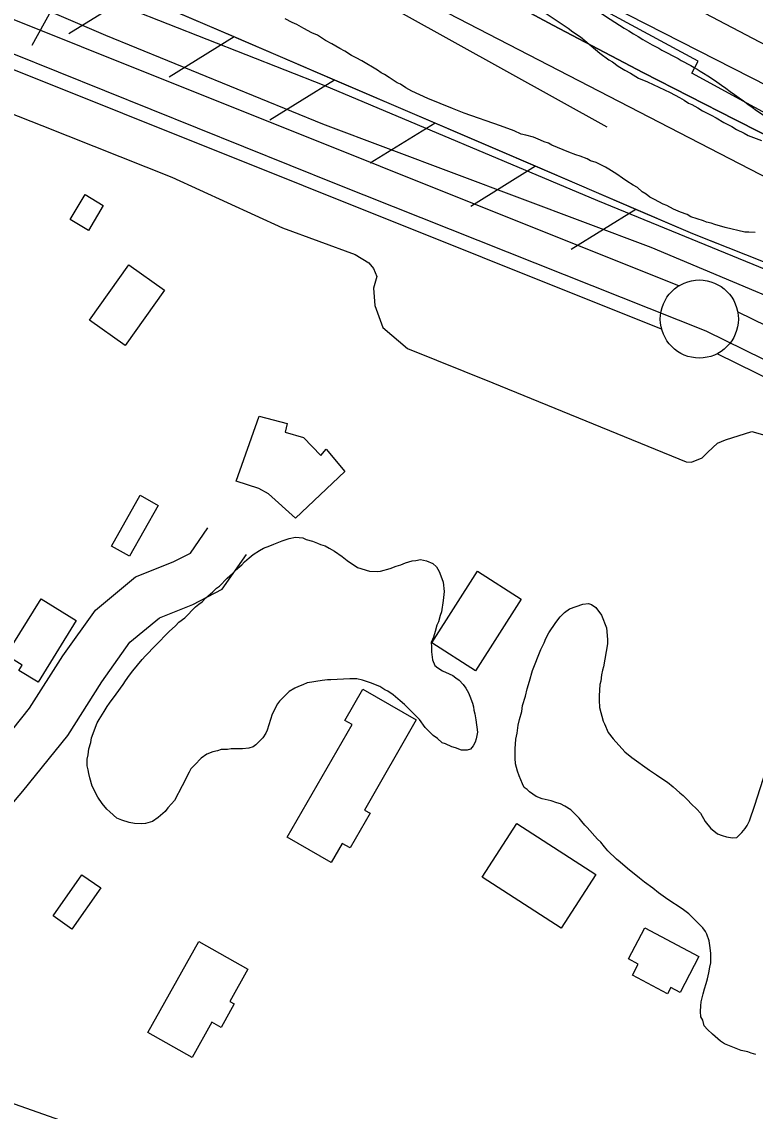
# Model space of a CAD drawing. Extents: x 3823584 to 3861785, y 301729 to 327625.
# Drawn here: x 3841885 to 3842355, y 320663 to 321360 of the extents above; entities that cross this region are included whole.
import ezdxf

# ---------------------------------------------------------------- set-up
doc = ezdxf.new("R2010")
doc.units = 0
for name, color, linetype in [('V-BLDG-OTLN', 7, 'Continuous'), ('V-FLOD-BASE', 7, 'Continuous'), ('V-LEVE-TOET', 7, 'Continuous'), ('V-RIVR-EDGE', 7, 'Continuous'), ('V-RIVR-RANG', 7, 'Continuous'), ('V-ROAD-CNTR', 7, 'Continuous'), ('V-RRAP-FSHR', 7, 'Continuous'), ('V-RRAP-RVMT', 7, 'Continuous'), ('V-SITE-VEGE', 7, 'Continuous'), ('V-SURV-LINE', 7, 'Continuous'), ('V-TOPO-DPTH', 7, 'Continuous'), ('V-TOPO-MINR', 7, 'Continuous'), ('V-TOPO-WATR', 7, 'Continuous')]:
    doc.layers.add(name, color=color, linetype=linetype)

msp = doc.modelspace()

# ---------------------------------------------------------------- linework, layer by layer
at = {"layer": 'V-BLDG-OTLN'}
for points in [[(3841937.13, 321242.36), (3841927.62, 321226.42), (3841915.93, 321233.4), (3841925.44, 321249.34)], [(3841976.22, 321188.25), (3841951.03, 321152.87), (3841928.29, 321169.07), (3841953.47, 321204.45)], [(3842060.25, 321042.18), (3842042.87, 321057.88), (3842036.64, 321061.27), (3842022.12, 321065.96), (3842036.91, 321107.46), (3842054.88, 321102.79), (3842053.55, 321097.27), (3842065.3, 321093.92), (3842076.43, 321082.3), (3842079.84, 321086.47), (3842091.69, 321072.1)], [(3841972.31, 321050.45), (3841953.97, 321017.85), (3841942.33, 321024.4), (3841960.67, 321056.99)], [(3842204.71, 320990.42), (3842175.45, 320944.62), (3842147.41, 320962.53), (3842176.67, 321008.33)], [(3841919.83, 320976.83), (3841895.35, 320937.28), (3841883.15, 320944.83), (3841885.24, 320948.19), (3841874.99, 320954.54), (3841897.4, 320990.72)], [(3842054.95, 320837.96), (3842096.4, 320910.1), (3842091.79, 320912.74), (3842103.31, 320932.8), (3842137.55, 320913.13), (3842104.38, 320855.38), (3842107.91, 320853.35), (3842095.19, 320831.21), (3842090.16, 320834.1), (3842083.07, 320821.8)], [(3842201.85, 320846.86), (3842252.52, 320814.2), (3842230.33, 320779.79), (3842179.66, 320812.46)], [(3841904.97, 320787.62), (3841923.36, 320814.01), (3841935.47, 320805.57), (3841917.07, 320779.18)], [(3842283.88, 320779.97), (3842318.55, 320761.65), (3842306.43, 320738.72), (3842300.54, 320741.83), (3842298.4, 320737.78), (3842275.89, 320749.67), (3842279.69, 320756.87), (3842273.42, 320760.19)], [(3841965.67, 320712.95), (3841998.27, 320771.21), (3842029.64, 320753.65), (3842018.06, 320732.96), (3842020.98, 320731.33), (3842012.54, 320716.27), (3842006.64, 320719.57), (3841994.05, 320697.07)]]:
    msp.add_lwpolyline(points, close=True, dxfattribs=at)
at = {"layer": 'V-FLOD-BASE'}
for points in [[(3841717.09, 321451.53), (3841726.18, 321443.5), (3841754.24, 321430.23), (3841805.82, 321408.45), (3841938.54, 321351.35), (3842077.57, 321294.6), (3842287.71, 321215.66), (3842425.85, 321157.7), (3842442.16, 321148.23), (3842450.03, 321141.39), (3842474.06, 321108.25), (3842498.09, 321076.01), (3842505.06, 321069.77), (3842561.2, 321042.02)], [(3841668.49, 321432.01), (3841686.04, 321419.66), (3841694.81, 321411.69), (3841698, 321407.71), (3841707.56, 321406.11), (3841718.72, 321404.52), (3841848.64, 321351.91), (3842086.15, 321256.27), (3842322.86, 321162.22), (3842408.94, 321119.98), (3842442.42, 321085.71), (3842468.72, 321053.83), (3842487.05, 321039.48), (3842515.74, 321018.76), (3842554.71, 321013.77)]]:
    msp.add_lwpolyline(points, dxfattribs=at)
at = {"layer": 'V-LEVE-TOET'}
for points in [[(3842417.25, 321178.35), (3842253.79, 321245.4), (3842078.55, 321319.25), (3841928.68, 321378.3), (3841758.87, 321450.7), (3841741.32, 321463.77), (3841732.52, 321474.2)], [(3841719.26, 321361.18), (3841766.92, 321339.97), (3841794.34, 321331.5), (3841853.12, 321310.99), (3841897.74, 321293.66), (3841980.97, 321260.46), (3842051.87, 321228.04), (3842098.3, 321211.03), (3842107.06, 321205.7), (3842110.1, 321202.12), (3842112.25, 321197.03), (3842110.21, 321189.5), (3842110.91, 321178.39), (3842116.15, 321164.31), (3842131.89, 321150.93), (3842186.48, 321128.89), (3842310.42, 321078.31), (3842313.73, 321078.04), (3842320.62, 321080.81), (3842324.19, 321084.45), (3842330.45, 321090.21), (3842335.54, 321092.36), (3842352.32, 321097.62), (3842360.75, 321095.29)]]:
    msp.add_lwpolyline(points, dxfattribs=at)
at = {"layer": 'V-RIVR-EDGE'}
msp.add_spline([(3836304.38, 325474.18), (3836346.41, 325438.32), (3836389.41, 325406.07), (3836417.64, 325385.43), (3836442.67, 325366.73), (3836470.25, 325340.95), (3836497.82, 325313.88), (3836554.9, 325258.45), (3836598.51, 325215.91), (3836636.36, 325181.1), (3836681.26, 325139.85), (3836737.07, 325093.42), (3836790.94, 325041.22), (3836840.33, 324993.52), (3836889.07, 324947.12), (3836934.61, 324907.14), (3836980.81, 324871.03), (3837015.47, 324849.09), (3837040.49, 324829.1), (3837085.39, 324787.2), (3837143.76, 324734.34), (3837181.61, 324700.82), (3837223.29, 324659.57), (3837272.05, 324619.59), (3837314.38, 324579.63), (3837346.45, 324546.76), (3837364.4, 324527.43), (3837395.83, 324500.35), (3837442.02, 324462.31), (3837492.71, 324422.97), (3837554.31, 324372.67), (3837573.56, 324361.05), (3837583.2, 324359.1), (3837596.69, 324352.64), (3837621.08, 324337.79), (3837648.03, 324319.73), (3837677.54, 324292.01), (3837718.58, 324249.48), (3837753.85, 324214.68), (3837781.43, 324188.89), (3837800.05, 324179.85), (3837819.95, 324170.8), (3837850.72, 324134.08), (3837874.45, 324110.23), (3837909.07, 324073.5), (3837941.78, 324040.64), (3837989.87, 323991.66), (3838022.58, 323960.72), (3838034.12, 323947.83), (3838046.3, 323933.66), (3838066.83, 323916.25), (3838089.91, 323892.41), (3838140.59, 323849.21), (3838186.14, 323811.17), (3838215.65, 323785.38), (3838265.68, 323736.4), (3838297.1, 323707.39), (3838336.87, 323671.94), (3838359.95, 323645.52), (3838385.62, 323627.46), (3838404.24, 323615.84), (3838421.56, 323601.65), (3838441.44, 323582.32), (3838460.05, 323567.49), (3838468.4, 323563.61), (3838484.45, 323555.21), (3838548.59, 323496.55), (3838595.44, 323464.29), (3838649.98, 323422.37), (3838701.3, 323379.82), (3838749.43, 323345.62), (3838798.22, 323317.86), (3838856.62, 323274.64), (3838932.99, 323221.74), (3838989.47, 323184.31), (3839037.6, 323150.12), (3839068.42, 323134.62), (3839093.42, 323104.98), (3839110.73, 323086.94), (3839122.93, 323081.12), (3839143.46, 323065.64), (3839172.34, 323044.36), (3839190.96, 323032.74), (3839215.99, 323015.96), (3839242.32, 323006.26), (3839316.8, 322969.43), (3839341.84, 322955.87), (3839371.38, 322944.22), (3839391.29, 322935.81), (3839417.61, 322920.32), (3839461.26, 322894.5), (3839483.71, 322873.23), (3839520.3, 322851.28), (3839555.6, 322828.69), (3839599.9, 322806.72), (3839718.7, 322751.14), (3839768.14, 322726.59), (3839807.95, 322705.92), (3839836.85, 322696.21), (3839865.1, 322680.71), (3839887.57, 322667.8), (3839924.17, 322652.28), (3839969.76, 322630.31), (3840004.43, 322612.22), (3840037.82, 322597.35), (3840085.35, 322579.88), (3840108.46, 322565.68), (3840121.92, 322548.93), (3840123.18, 322539.92), (3840122.53, 322533.5), (3840118, 322521.29), (3840112.84, 322514.24), (3840095.47, 322509.14), (3840089.68, 322509.15), (3840085.17, 322504.66), (3840084.51, 322498.23), (3840085.78, 322491.8), (3840130.72, 322467.26), (3840169.89, 322448.52), (3840197.51, 322439.45), (3840209.08, 322437.5), (3840231.59, 322441.3), (3840246.39, 322448.98), (3840266.34, 322458.57), (3840273.43, 322466.27), (3840278.59, 322471.4), (3840288.9, 322480.37), (3840295.98, 322484.85), (3840301.77, 322484.84), (3840308.2, 322484.82), (3840320.4, 322479.01), (3840324.87, 322470), (3840326.78, 322461.63), (3840338.32, 322450.03), (3840344.74, 322444.88), (3840366.58, 322437.75), (3840385.84, 322428.06), (3840421.8, 322409.33), (3840466.1, 322385.43), (3840492.41, 322368.65), (3840506.53, 322357.04), (3840533.49, 322340.26), (3840559.18, 322331.2), (3840587.44, 322322.13), (3840611.85, 322311.78), (3840642.02, 322296.28), (3840678.62, 322276.26), (3840712.64, 322255.6), (3840733.18, 322242.05), (3840784.53, 322210.43), (3840835.89, 322183.3), (3840892.39, 322153.59), (3840923.85, 322139.37), (3840950.82, 322127.08), (3840989.33, 322099.99), (3841017.57, 322082.56), (3841061.24, 322062.52), (3841092.69, 322044.45), (3841151.1, 322005.09), (3841210.78, 321964.44), (3841240.29, 321939.29), (3841299.97, 321894.79), (3841335.89, 321862.55), (3841374.37, 321823.89), (3841411.57, 321789.72), (3841444.92, 321758.14), (3841469.94, 321736.22), (3841482.12, 321723.98), (3841496.22, 321704.66), (3841509.05, 321694.34), (3841523.18, 321687.23), (3841573.9, 321660.75), (3841623.97, 321631.69), (3841667.62, 321606.51), (3841696.52, 321593.59), (3841738.26, 321575.48), (3841787.07, 321556.72), (3841815.99, 321552.15), (3841851.33, 321544.99), (3841886.66, 321533.33), (3841930.32, 321511.36), (3841950.22, 321498.46), (3841977.18, 321482.96), (3841998.38, 321476.48), (3842052.99, 321463.49), (3842082.55, 321456.34), (3842109.52, 321444.7), (3842146.12, 321427.26), (3842196.2, 321402.06), (3842241.13, 321374.95), (3842288.63, 321345.26), (3842321.38, 321327.18), (3842366.94, 321295.56), (3842395.19, 321280.07), (3842429.22, 321264.55), (3842452.35, 321258.71), (3842470.97, 321249.66)], degree=3, dxfattribs=at)
at = {"layer": 'V-RIVR-RANG'}
msp.add_line((3841891.68, 321345.04), (3842268.16, 322035.01), dxfattribs=at)
at = {"layer": 'V-ROAD-CNTR'}
for points in [[(3840728.36, 321161.31), (3840934.06, 321020.27), (3841070.74, 320951.56), (3841324.7, 320860.95), (3841815.15, 320690.09), (3842187.23, 320559.07), (3842340.73, 320506.57), (3842422.38, 320471.81), (3842502.27, 320435.05), (3842589.85, 320389.24), (3842692.34, 320335.03), (3842875.96, 320239.46)], [(3841748.49, 320730.74), (3841753.25, 320741.47), (3841761.82, 320764.32), (3841783.36, 320793.41), (3841804.51, 320818.4), (3841825.39, 320843.01), (3841862.55, 320886.58), (3841889.96, 320920.66), (3841911.29, 320954.21), (3841932.06, 320983.39), (3841957.76, 321004.65), (3841981.96, 321014.23), (3841992.9, 321019.94), (3842004.13, 321036.1)], [(3841769.72, 320704.62), (3841781.03, 320730.11), (3841788.43, 320749.84), (3841806.89, 320774.77), (3841827.4, 320799.01), (3841848.24, 320823.57), (3841885.66, 320867.44), (3841914.38, 320903.16), (3841936.18, 320937.45), (3841954.22, 320962.78), (3841973.22, 320978.51), (3841994.46, 320986.91), (3842013.33, 320996.76), (3842028.77, 321018.98)]]:
    msp.add_lwpolyline(points, dxfattribs=at)
at = {"layer": 'V-RRAP-FSHR'}
for p, q in [((3841956.61, 321377.95), (3841915.09, 321352.25)), ((3842020.93, 321350.33), (3841979.41, 321324.63)), ((3842085.25, 321322.71), (3842043.73, 321297.01)), ((3842149.56, 321295.09), (3842108.04, 321269.39)), ((3842213.88, 321267.47), (3842172.36, 321241.76)), ((3842278.2, 321239.84), (3842236.68, 321214.14))]:
    msp.add_line(p, q, dxfattribs=at)
for points in [[(3842406.25, 321187.94), (3842314.68, 321224.18), (3841819.6, 321436.79), (3841708.8, 321488.45), (3841664.47, 321495.1), (3841624.34, 321499.3), (3841599.79, 321502.55), (3841570.82, 321520.88), (3841543.46, 321555.2), (3841521.62, 321583.44), (3841349.76, 321697.16), (3841168.92, 321806.72), (3841083.5, 321854.01), (3840774.5, 322048.99), (3840376.76, 322293.55), (3840194.77, 322413.01), (3840091.92, 322469.18), (3840081.41, 322471.98), (3840073.37, 322469.22), (3840030.26, 322437.09)], [(3842017.76, 321437.98), (3842374.25, 321253.84), (3842835.08, 321069.22), (3843015.43, 320965.69), (3843571.15, 320673.74), (3844061.81, 320421.24), (3844693.43, 320129.28), (3845010.09, 320004.46), (3845413.31, 319793.98), (3846401.32, 319402.75), (3847271.72, 319069.13), (3848230.54, 318729.46), (3848945.87, 318453.46), (3849985.56, 318151.96), (3851282.51, 317815.65), (3852166.28, 317615.91), (3853017.63, 317419.5), (3853178.38, 317396.4), (3853479.75, 317356.76), (3853702.08, 317301.35), (3854318.05, 317115.33), (3854658.22, 317038.82)], [(3842020.93, 321350.33), (3841956.61, 321377.95)], [(3842085.25, 321322.71), (3842020.93, 321350.33)], [(3842149.56, 321295.09), (3842085.24, 321322.71)], [(3842213.88, 321267.47), (3842149.56, 321295.09)], [(3842278.2, 321239.84), (3842213.88, 321267.47)], [(3842329.62, 321218.26), (3842314.68, 321224.18), (3842278.2, 321239.84)]]:
    msp.add_lwpolyline(points, dxfattribs=at)
at = {"layer": 'V-RRAP-RVMT'}
msp.add_lwpolyline([(3842437.33, 321259.95), (3842313.93, 321326.99), (3842318.09, 321334.68), (3842211.27, 321392.67), (3842210.87, 321391.93), (3842096.39, 321454.08), (3842090.46, 321443.1), (3841979, 321503.54), (3841969.37, 321485.6), (3841856.09, 321547.11), (3841850.74, 321537.22), (3841737.01, 321598.98), (3841725.18, 321577.13), (3841604.4, 321642.94), (3841610.65, 321654.52), (3841493.96, 321717.88), (3841489.17, 321713.22), (3841384.31, 321817.67), (3841404.15, 321837.58), (3841294.81, 321900), (3841300.87, 321910.44), (3841187.31, 321975.18)], dxfattribs=at)
at = {"layer": 'V-SITE-VEGE'}
for points in [[(3842354.58, 321225.09), (3842350.37, 321225.35), (3842347.96, 321225.33), (3842335.32, 321228.22), (3842328.69, 321230.27), (3842326.28, 321231.15), (3842323.27, 321231.72), (3842321.46, 321232.6), (3842313.32, 321235.23), (3842310.9, 321236.72), (3842306.68, 321238.18), (3842302.16, 321239.94), (3842297.93, 321242.31), (3842295.52, 321243.19), (3842290.08, 321246.15), (3842287.07, 321247.62), (3842284.65, 321249.7), (3842282.23, 321251.18), (3842279.2, 321253.86), (3842276.48, 321255.34), (3842272.25, 321258), (3842269.53, 321259.78), (3842265.9, 321262.46), (3842260.76, 321265.71), (3842258.65, 321266.9), (3842252.61, 321269.85), (3842249, 321271.02), (3842246.89, 321272.2), (3842242.36, 321273.96), (3842239.65, 321274.84), (3842235.12, 321276.6), (3842224.27, 321281.01), (3842222.16, 321282.19), (3842219.44, 321283.07), (3842217.03, 321284.25), (3842212.5, 321286.02), (3842207.68, 321287.47), (3842204.68, 321288.04), (3842200.15, 321290.11), (3842191.41, 321293.34), (3842168.2, 321301.54), (3842160.66, 321304.48), (3842144.98, 321310.95), (3842134.72, 321315.67), (3842130.79, 321317.73), (3842127.47, 321320.11), (3842125.35, 321320.99), (3842120.22, 321324.25), (3842117.19, 321326.33), (3842115.08, 321327.21), (3842112.67, 321328.99), (3842102.7, 321334.91), (3842099.07, 321336.98), (3842096.05, 321338.46), (3842091.82, 321341.12), (3842088.5, 321342.9), (3842083.37, 321345.85), (3842079.44, 321347.92), (3842074.3, 321351.48), (3842070.68, 321352.95), (3842065.55, 321355.61), (3842061.02, 321358.27), (3842058, 321359.45), (3842053.48, 321361.81)], [(3842218.7, 321366.6), (3842234.72, 321355.92), (3842237.74, 321353.55), (3842242.58, 321350.29), (3842254.99, 321339.88), (3842260.74, 321335.73), (3842263.15, 321334.24), (3842266.79, 321331.57), (3842271.02, 321328.91), (3842274.64, 321327.14), (3842279.77, 321323.88), (3842285.5, 321321.52), (3842299.99, 321314.74), (3842306.03, 321311.49), (3842309.05, 321309.72), (3842311.77, 321307.94), (3842313.88, 321307.05), (3842317.8, 321304.99), (3842320.83, 321302.91), (3842326.26, 321300.25), (3842329.58, 321298.48), (3842334.41, 321295.52), (3842339.55, 321292.86), (3842342.57, 321291.09), (3842347.4, 321288.73), (3842350.11, 321287.25), (3842358.56, 321284.02)], [(3842021.87, 321009.05), (3842025.74, 321012.39), (3842027.53, 321014.21), (3842030.51, 321016.94), (3842033.19, 321019.07), (3842037.08, 321021.51), (3842039.77, 321023.04), (3842043.66, 321024.57), (3842046.35, 321025.5), (3842048.45, 321026.42), (3842051.75, 321027.65), (3842056.24, 321029.19), (3842060.14, 321030.13), (3842064.95, 321029.57), (3842067.06, 321028.69), (3842070.98, 321027.52), (3842074.29, 321026.35), (3842076.1, 321025.46), (3842079.12, 321024.59), (3842081.83, 321023.11), (3842085.16, 321021.04), (3842089.99, 321017.78), (3842093.32, 321015.1), (3842099.97, 321010.65), (3842107.51, 321008.32), (3842112.62, 321008.06), (3842114.72, 321008.38), (3842120.71, 321009.94), (3842124.6, 321011.48), (3842127.6, 321012.4), (3842130.6, 321013.63), (3842134.79, 321014.87), (3842137.19, 321015.19), (3842140.19, 321015.82), (3842144.1, 321014.96), (3842148.03, 321013.19), (3842150.45, 321011.11), (3842152.28, 321008.12), (3842153.82, 321003.62), (3842154.75, 321001.23), (3842155.4, 320995.22), (3842154.85, 320989.51), (3842153.71, 320982.29), (3842152.83, 320979.88), (3842151.67, 320975.96), (3842150.78, 320973.85), (3842149.62, 320969.63), (3842148.45, 320966.02), (3842147.15, 320962.58), (3842147.3, 320960), (3842147.33, 320956.69), (3842147.98, 320951.59), (3842149.51, 320948), (3842151.33, 320946.51), (3842154.35, 320944.44), (3842158.57, 320942.67), (3842160.99, 320941.49), (3842162.8, 320940), (3842164.92, 320938.52), (3842167.65, 320935.84), (3842169.17, 320933.45), (3842171, 320930.46), (3842171.92, 320928.37), (3842173.47, 320923.87), (3842174.09, 320921.48), (3842174.41, 320919.38), (3842175.03, 320916.98), (3842175.67, 320913.08), (3842176.64, 320905.27), (3842175.77, 320901.06), (3842175.19, 320898.95), (3842174.01, 320896.54), (3842172.23, 320894.42), (3842170.13, 320893.79), (3842166.52, 320893.76), (3842162.61, 320895.23), (3842160.2, 320895.81), (3842156.27, 320897.88)], [(3842156.27, 320897.88), (3842154.16, 320898.46), (3842151.13, 320901.14), (3842148.41, 320903.22), (3842143.26, 320908.28), (3842139.61, 320913.35), (3842129.91, 320922.88), (3842127.18, 320925.26), (3842122.64, 320929.12), (3842119.31, 320931.5), (3842117.5, 320932.39), (3842114.18, 320934.46), (3842108.15, 320936.81), (3842103.02, 320938.57), (3842099.41, 320939.44), (3842094.9, 320939.4), (3842082.89, 320938.69), (3842080.78, 320938.67), (3842077.18, 320938.34), (3842073.28, 320937.7), (3842070.58, 320937.38), (3842067.58, 320936.75), (3842064.89, 320935.52), (3842062.19, 320934.6), (3842059.8, 320933.37), (3842056.21, 320931.24), (3842052.64, 320927.9), (3842049.96, 320925.17), (3842048.77, 320923.36), (3842045.23, 320916.72), (3842042.01, 320906.47), (3842041.13, 320904.66), (3842039.35, 320901.64), (3842034.88, 320897.09), (3842033.09, 320895.87), (3842030.4, 320894.95), (3842026.19, 320894.61), (3842018.98, 320894.55), (3842016.58, 320894.22), (3842012.67, 320894.19), (3842010.28, 320893.27), (3842007.28, 320892.64), (3842003.39, 320891.1), (3841999.81, 320888.66), (3841995.64, 320884.42), (3841993.26, 320881.7), (3841992.08, 320879.58), (3841987.65, 320870.83), (3841982.62, 320861.47), (3841980.84, 320859.35), (3841978.46, 320856.92), (3841976.67, 320854.5), (3841972.2, 320850.56), (3841968.62, 320848.12), (3841964.12, 320846.88), (3841961.42, 320846.56), (3841957.21, 320846.82), (3841953.6, 320847.39), (3841949.08, 320848.85), (3841945.76, 320850.32), (3841941.22, 320854.19), (3841939.4, 320855.97), (3841936.36, 320859.55), (3841933.62, 320863.73), (3841929.96, 320870.61), (3841928.41, 320876.01), (3841927.78, 320878.71), (3841927.46, 320881.11), (3841926.83, 320883.8), (3841926.79, 320888.01), (3841927.37, 320890.72), (3841927.94, 320894.63), (3841929.1, 320898.55), (3841929.68, 320901.56), (3841933.2, 320911.2), (3841934.38, 320913.32), (3841937.64, 320918.46), (3841939.71, 320921.78), (3841941.2, 320923.9), (3841945.35, 320929.64), (3841949.8, 320935.69), (3841951.29, 320938.11), (3841953.96, 320941.74), (3841956.04, 320944.46), (3841961.98, 320951.73), (3841964.06, 320954.15), (3841970.61, 320960.82), (3841979.25, 320969.61), (3841983.42, 320973.25), (3841985.5, 320975.68), (3841989.38, 320978.41), (3841996.23, 320985.39), (3841998.32, 320987.21), (3842000.41, 320988.73), (3842002.79, 320991.16), (3842007.27, 320995.1), (3842009.65, 320997.53), (3842011.44, 320998.74), (3842016.5, 321003.9), (3842019.78, 321006.93), (3842021.87, 321009.05)], [(3842200.77, 320894.67), (3842201.32, 320900.69), (3842202.18, 320904.6), (3842202.74, 320909.71), (3842203.61, 320913.33), (3842205.06, 320918.45), (3842205.63, 320922.36), (3842207.38, 320928.38), (3842208.54, 320932.9), (3842210, 320938.02), (3842212.04, 320944.65), (3842217.33, 320958.22), (3842219.4, 320962.44), (3842220.57, 320965.16), (3842222.34, 320968.78), (3842226.79, 320975.43), (3842229.76, 320979.06), (3842232.44, 320981.79), (3842235.73, 320984.23), (3842244.11, 320987.3), (3842247.71, 320987.64), (3842249.82, 320987.06), (3842252.55, 320984.98), (3842256.19, 320980.2), (3842259.27, 320972.12), (3842259.94, 320964.61), (3842259.96, 320961.91), (3842257.39, 320947.16), (3842256.81, 320945.05), (3842256.23, 320942.04), (3842255.67, 320937.83), (3842255.09, 320935.72), (3842254.55, 320928.51), (3842254.58, 320925.8), (3842254.92, 320921), (3842257.1, 320912.3), (3842258.02, 320910.51), (3842260.47, 320905.12), (3842263.52, 320900.94), (3842271.1, 320892.6), (3842275.64, 320889.03), (3842286.83, 320881.02), (3842291.36, 320878.05), (3842294.08, 320875.98), (3842298.32, 320873.31), (3842301.95, 320870.34), (3842306.19, 320866.47), (3842308.31, 320864.68), (3842311.34, 320861.71), (3842313.46, 320859.32), (3842317.1, 320856.05), (3842319.53, 320853.37), (3842322.58, 320847.98), (3842326.23, 320843.51), (3842328.04, 320842.03), (3842330.46, 320840.24), (3842333.48, 320839.07), (3842336.19, 320838.19), (3842340.1, 320837.63), (3842342.8, 320837.95), (3842344.59, 320839.47), (3842346.08, 320840.98), (3842348.16, 320843.71), (3842349.34, 320845.52), (3842350.82, 320848.54), (3842354.34, 320858.49), (3842361.35, 320880.48)], [(3842354.86, 320698.94), (3842351.85, 320699.81), (3842349.74, 320700.7), (3842345.53, 320701.56), (3842334.97, 320705.67), (3842332.25, 320707.45), (3842327.1, 320711.91), (3842324.07, 320714.89), (3842321.95, 320717.27), (3842321.01, 320720.87), (3842319.79, 320722.96), (3842319.46, 320726.57), (3842319.73, 320730.17), (3842320.01, 320732.58), (3842321.16, 320737.7), (3842322.04, 320741.01), (3842323.21, 320744.33), (3842324.08, 320747.34), (3842324.95, 320751.25), (3842325.52, 320754.86), (3842326.1, 320757.57), (3842326.04, 320763.58), (3842325.71, 320767.19), (3842325.07, 320771.69), (3842323.53, 320775.88), (3842322.61, 320777.68), (3842321.09, 320780.07), (3842311.99, 320789), (3842307.76, 320792.27), (3842298.69, 320798.19), (3842292.64, 320802.35), (3842289.01, 320805.32), (3842283.57, 320809.18), (3842280.54, 320811.85), (3842272.67, 320818.09), (3842268.13, 320821.96), (3842265.7, 320824.04), (3842260.25, 320829.4), (3842258.12, 320831.78), (3842255.69, 320834.77), (3842253.57, 320836.85), (3842246.89, 320844.3), (3842245.38, 320845.79), (3842243.56, 320848.18), (3842241.73, 320850.27), (3842239, 320852.95), (3842236.58, 320855.63), (3842232.65, 320858), (3842229.93, 320859.48), (3842227.52, 320860.05), (3842223.91, 320861.22), (3842218.18, 320862.68), (3842214.26, 320864.14), (3842210.03, 320867.11), (3842208.52, 320868.6), (3842206.7, 320869.78), (3842205.48, 320872.18), (3842203.33, 320877.27), (3842202.4, 320880.26), (3842201.16, 320885.06), (3842200.82, 320888.66), (3842200.77, 320894.67)]]:
    msp.add_lwpolyline(points, dxfattribs=at)
at = {"layer": 'V-SURV-LINE'}
for points in [[(3841731.28, 321421.01), (3842305.8, 321191.06)], [(3842294.63, 321163.22), (3841720.11, 321393.17)], [(3842343.32, 321174.4), (3842406.8, 321143.31)], [(3842393.6, 321116.38), (3842330.11, 321147.46)]]:
    msp.add_lwpolyline(points, dxfattribs=at)
msp.add_circle((3842318.77, 321169.71), 25, dxfattribs=at)
at = {"layer": 'V-TOPO-DPTH'}
for points in [[(3842391.61, 321272.07), (3842341.4, 321297.38), (3842283.04, 321327.31), (3842224.97, 321357.77), (3842167.31, 321389.02), (3842109.94, 321420.8), (3841497.34, 321765.66), (3841478.56, 321776.45), (3841459.91, 321787.45), (3841441.45, 321798.77), (3841423.12, 321810.3), (3840795.31, 322212.95)], [(3841226.02, 321972.34), (3841276.27, 321941.21), (3841326.48, 321910.01), (3841376.66, 321878.77), (3841469.11, 321821.11), (3841473.06, 321818.68), (3841477.02, 321816.29), (3841481.01, 321813.94), (3841485.03, 321811.63), (3841565.02, 321766.22), (3841609.16, 321741.45), (3841653.47, 321716.98), (3841698.03, 321692.95), (3841742.74, 321669.23), (3842458.34, 321294.18)], [(3841226.02, 321972.34), (3841276.27, 321941.21), (3841326.48, 321910.01), (3841376.66, 321878.77), (3841469.11, 321821.11), (3841473.06, 321818.68), (3841477.02, 321816.29), (3841481.01, 321813.94), (3841485.03, 321811.63), (3841565.02, 321766.22), (3841609.16, 321741.45), (3841653.47, 321716.98), (3841698.03, 321692.95), (3841742.74, 321669.23), (3842458.34, 321294.18)]]:
    msp.add_lwpolyline(points, dxfattribs=at)
at = {"layer": 'V-TOPO-MINR'}
for points in [[(3841139.13, 322010.04), (3841446.07, 321815.63), (3841457.22, 321808.68), (3841468.45, 321801.84), (3841479.78, 321795.18), (3841491.17, 321788.62), (3841708.61, 321665.71), (3841829.19, 321598.57), (3841950.34, 321532.48), (3842072.33, 321467.95), (3842194.88, 321404.46), (3842429.76, 321284.7)], [(3841226.02, 321972.34), (3841276.27, 321941.21), (3841326.48, 321910.01), (3841376.66, 321878.77), (3841469.11, 321821.11), (3841473.06, 321818.68), (3841477.02, 321816.29), (3841481.01, 321813.94), (3841485.03, 321811.63), (3841565.02, 321766.22), (3841609.16, 321741.45), (3841653.47, 321716.98), (3841698.03, 321692.95), (3841742.74, 321669.23), (3842458.34, 321294.18)], [(3841206.98, 321864.82), (3841239.09, 321850.86), (3841271.06, 321836.56), (3841281.17, 321831.94), (3841307.81, 321819.38), (3841334.23, 321806.39), (3841360.33, 321792.76), (3841386.21, 321778.71), (3841411.93, 321764.34), (3841437.66, 321749.97), (3841463.39, 321735.62), (3841489.12, 321721.27), (3841613.62, 321651.88), (3841701.62, 321602.86), (3841789.63, 321553.86), (3841877.66, 321504.9), (3841965.7, 321455.96), (3842259.55, 321292.69)]]:
    msp.add_lwpolyline(points, dxfattribs=at)
at = {"layer": 'V-TOPO-WATR'}
msp.add_lwpolyline([(3840795.31, 322212.95), (3841423.12, 321810.3), (3841441.45, 321798.77), (3841459.91, 321787.45), (3841478.56, 321776.45), (3841497.34, 321765.66), (3842109.94, 321420.8), (3842167.31, 321389.02), (3842224.97, 321357.77), (3842283.04, 321327.31), (3842341.4, 321297.38), (3842391.61, 321272.07)], dxfattribs=at)

doc.saveas('drawing.dxf')
